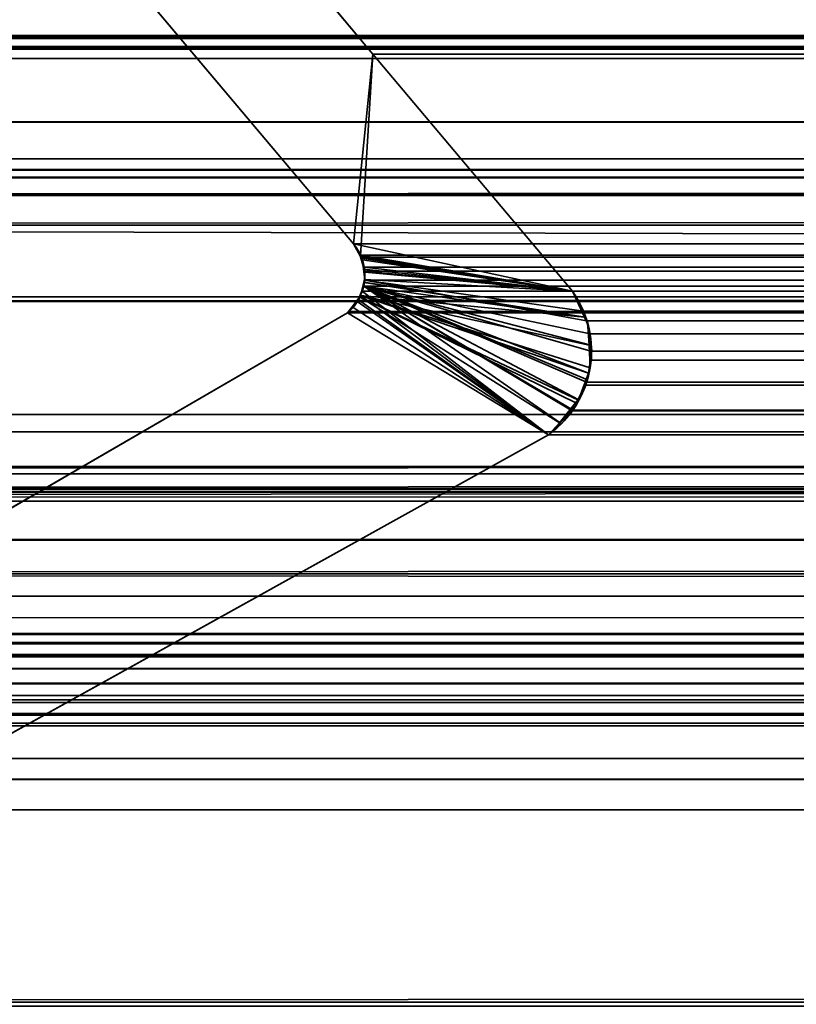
# Model space of a CAD drawing. Header units: millimetres. Extents: x -603 to 3703, y -120 to 193.
# Tile 669 of 938: x 2500.49 to 2503.85, y -3.07 to 1.2. Entities that reach past the tile are written whole.
import ezdxf

# ---------------------------------------------------------------- set-up
doc = ezdxf.new("R2010")
doc.units = ezdxf.units.MM
doc.layers.add('151', color=7, linetype='Continuous', true_color=0xffffff)

# ---------------------------------------------------------------- blocks, each defined once
blk = doc.blocks.new('UG_SURFACE_003')
at = {"layer": '151', "color": 252, "linetype": 'Continuous', "lineweight": 35}
for points in [[(3702.5001, -35, 2213.0001), (3702.5001, 174.4, 2213.0001), (2297.4999, 174.4, 2213.0001), (2297.4999, -35, 2213.0001)], [(2447.5, -35, 2063), (2447.5, 174.4, 2063), (3552.5, 174.4, 2063), (3552.5, -35, 2063)]]:
    blk.add_3dface(points, dxfattribs=at)
blk = doc.blocks.new('UG_SURFACE_162')
at = {"layer": '151', "color": 43, "linetype": 'Continuous', "lineweight": 35}
for points in [[(2490.9999, -49, 2017), (3509.0001, -49, 2017), (3509.0001, 0, 2017), (2490.9999, 0, 2017)], [(2490.9999, 0, 2), (2530, 0, 951.5), (2556, 0, 948)], [(2556, 0, 948), (2582, 0, 951.5), (3509.0001, 0, 2), (2490.9999, 0, 2)], [(2490.9999, 0, 2), (2490.9999, 0, 2017), (2530, 0, 1186.5), (2530, 0, 951.5)], [(2490.9999, 0, 2017), (2556, 0, 1190.0001), (2530, 0, 1186.5)], [(2582, 0, 1186.5), (2556, 0, 1190.0001), (2490.9999, 0, 2017), (3509.0001, 0, 2017)], [(2490.9999, 0, 2), (3509.0001, 0, 2), (3509.0001, -2), (2490.9999, -2)], [(2490.9999, -47), (2490.9999, -2), (3509.0001, -2), (3509.0001, -47)]]:
    blk.add_3dface(points, dxfattribs=at)
blk = doc.blocks.new('UG_SURFACE_166')
at = {"layer": '151', "color": 252, "linetype": 'Continuous', "lineweight": 35}
for points in [[(2486.0001, -46.92, 2022.5), (3513.9999, -46.92, 2022.5), (3513.9999, 14.42, 2022.5), (2486.0001, 14.42, 2022.5)], [(2487.5, -46.92, 2020.9999), (2487.5, 14.42, 2020.9999), (3512.5, 14.42, 2020.9999), (3512.5, -46.92, 2020.9999)]]:
    blk.add_3dface(points, dxfattribs=at)
blk = doc.blocks.new('UG_SURFACE_220')
at = {"layer": '151', "color": 7, "linetype": 'Continuous', "lineweight": 35}
for points in [[(2501.4627, 1.7131, -7), (2502.0151, 1.0529, -7), (2501.9312, 0.2303, -7), (2500.9928, 1.345, -7)], [(2502.0151, 1.0529, 2006.485), (2501.4627, 1.7131, 2007.0372), (2500.9928, 1.345, 2007.5073), (2501.9312, 0.2303, 2006.5689)], [(2501.4627, 1.7131, 2007.0372), (2502.0151, 1.0529, 2006.485), (2502.0151, 1.0529, -7), (2501.4627, 1.7131, -7)], [(2500.9928, 1.345, -7), (2501.9312, 0.2303, -7), (2501.9312, 0.2303, 2006.5689), (2500.9928, 1.345, 2007.5073)], [(2502.0151, 1.0529, -7), (2502.8808, 0.025, -7), (2501.9312, 0.2303, -7)], [(2502.0151, 1.0529, 2006.485), (2501.9312, 0.2303, 2006.5689), (2501.9615, 0.1785, 2006.5384)], [(2501.9615, 0.1785, 2006.5384), (2501.9677, 0.1679, 2006.5322), (2502.8808, 0.025, 2005.6193), (2502.0151, 1.0529, 2006.485)], [(2502.0151, 1.0529, 2006.485), (2502.8808, 0.025, 2005.6193), (2502.8808, 0.025, -7), (2502.0151, 1.0529, -7)], [(2501.9603, 0.1786, -7), (2501.9312, 0.2303, -7), (2502.8808, 0.025, -7)], [(2501.9312, 0.2303, -7), (2501.9603, 0.1786, -7), (2501.9615, 0.1785, 2006.5384)], [(2501.9615, 0.1785, 2006.5384), (2501.9312, 0.2303, 2006.5689), (2501.9312, 0.2303, -7)], [(2502.8808, 0.025, -7), (2501.9701, 0.1617, -7), (2501.9603, 0.1786, -7)], [(2501.9603, 0.1786, -7), (2501.9701, 0.1617, -7), (2501.9779, 0.1211, 2006.5222)], [(2501.9779, 0.1211, 2006.5222), (2501.9677, 0.1679, 2006.5322), (2501.9603, 0.1786, -7)], [(2501.9677, 0.1679, 2006.5322), (2501.9615, 0.1785, 2006.5384), (2501.9603, 0.1786, -7)], [(2501.9677, 0.1679, 2006.5322), (2501.9779, 0.1211, 2006.5222), (2501.9805, 0.1078, 2006.5193), (2502.8808, 0.025, 2005.6193)], [(2501.9748, 0.1212, -7), (2501.9701, 0.1617, -7), (2502.8808, 0.025, -7)], [(2501.9701, 0.1617, -7), (2501.9748, 0.1212, -7), (2501.9779, 0.1211, 2006.5222)], [(2502.8808, 0.025, -7), (2501.9803, 0.0754, -7), (2501.9748, 0.1212, -7)], [(2501.9805, 0.1078, 2006.5193), (2501.9748, 0.1212, -7), (2501.9803, 0.0754, -7)], [(2501.9805, 0.1078, 2006.5193), (2501.9779, 0.1211, 2006.5222), (2501.9748, 0.1212, -7)], [(2502.9356, -0.087, 2005.5645), (2502.8808, 0.025, 2005.6193), (2501.9805, 0.1078, 2006.5193), (2501.9772, 0.0633, 2006.5227)], [(2501.9803, 0.0754, -7), (2501.9772, 0.0633, 2006.5227), (2501.9805, 0.1078, 2006.5193)], [(2502.7764, -0.597, 2005.7235), (2502.8267, -0.545, 2005.6732), (2501.976, 0.0471, 2006.5241), (2501.9608, 0.0075, 2006.5393)], [(2501.9612, 0.0065, -7), (2501.9608, 0.0075, 2006.5393), (2501.976, 0.0471, 2006.5241)], [(2502.9325, -0.0872, -7), (2501.9612, 0.0065, -7), (2501.977, 0.0636, -7)], [(2501.976, 0.0471, 2006.5241), (2501.977, 0.0636, -7), (2501.9612, 0.0065, -7)], [(2501.976, 0.0471, 2006.5241), (2501.9772, 0.0633, 2006.5227), (2501.977, 0.0636, -7)], [(2501.9772, 0.0633, 2006.5227), (2501.976, 0.0471, 2006.5241), (2502.9356, -0.087, 2005.5645)], [(2501.976, 0.0471, 2006.5241), (2502.8267, -0.545, 2005.6732), (2502.8892, -0.4805, 2005.6109), (2502.9056, -0.445, 2005.5945)], [(2501.976, 0.0471, 2006.5241), (2502.9602, -0.2088, 2005.5399), (2502.9449, -0.106, 2005.5552), (2502.9356, -0.087, 2005.5645)], [(2501.976, 0.0471, 2006.5241), (2502.9457, -0.3584, 2005.5544), (2502.9495, -0.3303, 2005.5504)], [(2502.9056, -0.445, 2005.5945), (2502.9457, -0.3584, 2005.5544), (2501.976, 0.0471, 2006.5241)], [(2502.9495, -0.3303, 2005.5504), (2502.9635, -0.2303, 2005.5366), (2502.9602, -0.2088, 2005.5399), (2501.976, 0.0471, 2006.5241)], [(2501.977, 0.0636, -7), (2501.9803, 0.0754, -7), (2502.8808, 0.025, -7), (2502.9325, -0.0872, -7)], [(2501.9803, 0.0754, -7), (2501.977, 0.0636, -7), (2501.9772, 0.0633, 2006.5227)], [(2502.8236, -0.5457, -7), (2502.7764, -0.597, -7), (2501.9259, -0.0428, -7), (2501.9596, 0.0001, -7)], [(2501.9596, 0.0001, -7), (2501.9259, -0.0428, -7), (2501.9276, -0.0425, 2006.5725)], [(2501.9596, 0.0001, -7), (2501.9276, -0.0425, 2006.5725), (2501.9531, -0.012, 2006.547)], [(2501.9608, 0.0075, 2006.5393), (2501.9531, -0.012, 2006.547), (2502.7764, -0.597, 2005.7235)], [(2501.9531, -0.012, 2006.547), (2501.9608, 0.0075, 2006.5393), (2501.9612, 0.0065, -7)], [(2501.9531, -0.012, 2006.547), (2501.9612, 0.0065, -7), (2501.9596, 0.0001, -7)], [(2501.9596, 0.0001, -7), (2501.9612, 0.0065, -7), (2502.9492, -0.3298, -7), (2502.9063, -0.4471, -7)], [(2501.9596, 0.0001, -7), (2502.9013, -0.4612, -7), (2502.8236, -0.5457, -7)], [(2502.9063, -0.4471, -7), (2502.9013, -0.4612, -7), (2501.9596, 0.0001, -7)], [(2501.9612, 0.0065, -7), (2502.9325, -0.0872, -7), (2502.9502, -0.1253, -7), (2502.9533, -0.2084, -7)], [(2501.9612, 0.0065, -7), (2502.9573, -0.3076, -7), (2502.9492, -0.3298, -7)], [(2502.9533, -0.2084, -7), (2502.9573, -0.3076, -7), (2501.9612, 0.0065, -7)], [(2502.8808, 0.025, -7), (2502.8808, 0.025, 2005.6193), (2502.9356, -0.087, 2005.5645)], [(2502.9356, -0.087, 2005.5645), (2502.9325, -0.0872, -7), (2502.8808, 0.025, -7)], [(2502.7764, -0.597, 2005.7235), (2501.9531, -0.012, 2006.547), (2501.9276, -0.0425, 2006.5725), (2501.9057, -0.0688, 2006.5944)], [(2501.9057, -0.0688, -7), (2501.9057, -0.0688, 2006.5944), (2501.9276, -0.0425, 2006.5725)], [(2501.9276, -0.0425, 2006.5725), (2501.9259, -0.0428, -7), (2501.9057, -0.0688, -7)], [(2502.7764, -0.597, -7), (2495.3995, -4.6975, -7), (2499.7902, -1.2961, -7), (2501.9057, -0.0688, -7)], [(2501.9057, -0.0688, 2006.5944), (2499.7902, -1.2961, 2008.7097), (2495.3995, -4.6975, 2013.1006), (2502.7764, -0.597, 2005.7235)], [(2501.9057, -0.0688, -7), (2499.7902, -1.2961, -7), (2499.7902, -1.2961, 2008.7097), (2501.9057, -0.0688, 2006.5944)], [(2502.7764, -0.597, -7), (2501.9057, -0.0688, -7), (2501.9259, -0.0428, -7)], [(2502.9325, -0.0872, -7), (2502.9356, -0.087, 2005.5645), (2502.9449, -0.106, 2005.5552)], [(2502.9449, -0.106, 2005.5552), (2502.9502, -0.1253, -7), (2502.9325, -0.0872, -7)], [(2502.9449, -0.106, 2005.5552), (2502.9533, -0.2084, -7), (2502.9502, -0.1253, -7)], [(2502.9449, -0.106, 2005.5552), (2502.9602, -0.2088, 2005.5399), (2502.9533, -0.2084, -7)], [(2502.9573, -0.3076, -7), (2502.9533, -0.2084, -7), (2502.9602, -0.2088, 2005.5399)], [(2502.9573, -0.3076, -7), (2502.9602, -0.2088, 2005.5399), (2502.9635, -0.2303, 2005.5366)], [(2502.9635, -0.2303, 2005.5366), (2502.9492, -0.3298, -7), (2502.9573, -0.3076, -7)], [(2502.9635, -0.2303, 2005.5366), (2502.9495, -0.3303, 2005.5504), (2502.9492, -0.3298, -7)], [(2502.9063, -0.4471, -7), (2502.9492, -0.3298, -7), (2502.9495, -0.3303, 2005.5504)], [(2502.9495, -0.3303, 2005.5504), (2502.9457, -0.3584, 2005.5544), (2502.9063, -0.4471, -7)], [(2502.9457, -0.3584, 2005.5544), (2502.9056, -0.445, 2005.5945), (2502.9063, -0.4471, -7)], [(2502.8236, -0.5457, -7), (2502.9013, -0.4612, -7), (2502.9056, -0.445, 2005.5945)], [(2502.9056, -0.445, 2005.5945), (2502.8892, -0.4805, 2005.6109), (2502.8236, -0.5457, -7)], [(2502.9013, -0.4612, -7), (2502.9063, -0.4471, -7), (2502.9056, -0.445, 2005.5945)], [(2502.8892, -0.4805, 2005.6109), (2502.8267, -0.545, 2005.6732), (2502.8236, -0.5457, -7)], [(2502.7764, -0.597, -7), (2502.8236, -0.5457, -7), (2502.8267, -0.545, 2005.6732)], [(2502.8267, -0.545, 2005.6732), (2502.7764, -0.597, 2005.7235), (2502.7764, -0.597, -7)], [(2502.7764, -0.597, 2005.7235), (2495.3995, -4.6975, 2013.1006), (2495.3995, -4.6975, -7), (2502.7764, -0.597, -7)]]:
    blk.add_3dface(points, dxfattribs=at)
blk = doc.blocks.new('UG_SURFACE_221')
at = {"layer": '151', "color": 7, "linetype": 'Continuous', "lineweight": 35}
for points in [[(3511.6694, 1.0733, 2020.1695), (2488.3251, 2.6459, 2020.175), (2488.239, 0.3112, 2020.261)], [(3511.6694, 1.0733, 2020.1695), (3511.6749, 2.6459, 2020.175), (2488.3251, 2.6459, 2020.175)], [(2492.5785, 1.7573, 2015.9214), (3507.4215, 1.7573, 2015.9214), (3506.7754, 1.0746, 2015.2755), (2493.2246, 1.0746, 2015.2755)], [(2501.9312, 0.2303, 2006.5689), (2500.9928, 1.345, 2007.5073), (2501.4627, 1.7131, 2007.0372), (2502.0151, 1.0529, 2006.485)], [(3498.5373, 1.7131, 2007.0372), (3497.9849, 1.0529, 2006.485), (2502.0151, 1.0529, 2006.485), (2501.4627, 1.7131, 2007.0372)], [(2500.9928, 1.345, 2007.5073), (2501.9312, 0.2303, 2006.5689), (3498.0688, 0.2303, 2006.5689), (3499.0072, 1.345, 2007.5073)], [(3508.0514, 1.1329, 2016.5515), (3509.5084, 0.5991, 2018.0085), (2490.4916, 0.5991, 2018.0085), (2491.9486, 1.1329, 2016.5515)], [(3508.0514, 1.1329, 2016.5515), (2491.9486, 1.1329, 2016.5515), (2491.9968, 1.1297, 2016.5033)], [(3508.0011, 1.1363, 2016.5012), (2491.9968, 1.1297, 2016.5033), (2492.0607, 1.1255, 2016.4394)], [(3508.0011, 1.1363, 2016.5012), (3508.003, 1.1361, 2016.5031), (2491.9968, 1.1297, 2016.5033)], [(2491.9968, 1.1297, 2016.5033), (3508.003, 1.1361, 2016.5031), (3508.0514, 1.1329, 2016.5515)], [(2492.0607, 1.1255, 2016.4394), (3507.9315, 1.1144, 2016.4313), (3508.0011, 1.1363, 2016.5012)], [(2492.0607, 1.1255, 2016.4394), (2492.0692, 1.1208, 2016.4309), (3507.9315, 1.1144, 2016.4313)], [(3507.8826, 1.0991, 2016.3825), (2492.0692, 1.1208, 2016.4309), (2492.1334, 1.0854, 2016.3665)], [(3507.8826, 1.0991, 2016.3825), (3507.9315, 1.1144, 2016.4313), (2492.0692, 1.1208, 2016.4309)], [(2488.239, 0.3112, 2020.261), (3511.7145, 0.3101, 2020.2143), (3511.6694, 1.0733, 2020.1695)], [(2492.1334, 1.0854, 2016.3665), (3507.8673, 1.0844, 2016.3674), (3507.8826, 1.0991, 2016.3825)], [(3507.8673, 1.0844, 2016.3674), (2492.1334, 1.0854, 2016.3665), (2492.1434, 1.08, 2016.3567)], [(2492.1434, 1.08, 2016.3567), (3507.8144, 1.0331, 2016.3143), (3507.8673, 1.0844, 2016.3674)], [(2492.1434, 1.08, 2016.3567), (2492.1856, 1.0331, 2016.3143), (3507.8144, 1.0331, 2016.3143)], [(2493.5248, 0.7572, 2014.9751), (2493.2246, 1.0746, 2015.2755), (3506.7754, 1.0746, 2015.2755)], [(2493.5248, 0.7572, 2014.9751), (3506.7754, 1.0746, 2015.2755), (3506.4752, 0.7572, 2014.9751)], [(3507.8144, 1.0331, 2016.3143), (2492.1856, 1.0331, 2016.3143), (2492.8894, 0.4432, 2015.6107)], [(2492.8894, 0.4432, 2015.6107), (3507.1428, 0.3426, 2015.6429), (3507.8144, 1.0331, 2016.3143)], [(2502.0151, 1.0529, 2006.485), (2502.8808, 0.025, 2005.6193), (2501.9624, 0.1807, 2006.5374), (2501.9312, 0.2303, 2006.5689)], [(3497.9849, 1.0529, 2006.485), (3497.1192, 0.025, 2005.6193), (2502.8808, 0.025, 2005.6193), (2502.0151, 1.0529, 2006.485)], [(3506.4752, 0.7572, 2014.9751), (3505.0907, -0.0163, 2013.5906), (2494.9093, -0.0163, 2013.5906), (2493.5248, 0.7572, 2014.9751)], [(2490.077, 0.516, 2018.4231), (3509.5084, 0.5991, 2018.0085), (3509.8991, 0.5179, 2018.3992)], [(2490.077, 0.516, 2018.4231), (2490.4916, 0.5991, 2018.0085), (3509.5084, 0.5991, 2018.0085)], [(2489.2697, -0.872, 2019.2304), (3510.6926, 0.5499, 2019.1925), (3510.6869, -0.4242, 2019.187)], [(2489.2697, -0.872, 2019.2304), (2489.3074, 0.5499, 2019.1925), (3510.6926, 0.5499, 2019.1925)], [(2489.3124, 0.5521, 2019.1877), (3510.6876, 0.5521, 2019.1877), (3510.6926, 0.5499, 2019.1925), (2489.3074, 0.5499, 2019.1925)], [(3510.6852, 0.5531, 2019.1853), (2489.3124, 0.5521, 2019.1877), (2489.3148, 0.5531, 2019.1853)], [(3510.6852, 0.5531, 2019.1853), (3510.6876, 0.5521, 2019.1877), (2489.3124, 0.5521, 2019.1877)], [(2489.3148, 0.5531, 2019.1853), (2489.3208, 0.5528, 2019.1793), (3510.6792, 0.5528, 2019.1793)], [(3510.6792, 0.5528, 2019.1793), (3510.6852, 0.5531, 2019.1853), (2489.3148, 0.5531, 2019.1853)], [(2489.3208, 0.5528, 2019.1793), (2489.3408, 0.5518, 2019.1593), (3510.6595, 0.5519, 2019.1593)], [(3510.6595, 0.5519, 2019.1593), (3510.6792, 0.5528, 2019.1793), (2489.3208, 0.5528, 2019.1793)], [(3510.607, 0.5496, 2019.1071), (3510.6595, 0.5519, 2019.1593), (2489.3408, 0.5518, 2019.1593)], [(2489.3408, 0.5518, 2019.1593), (2489.3932, 0.5493, 2019.1069), (3510.607, 0.5496, 2019.1071)], [(3509.9823, 0.5216, 2018.4824), (3510.607, 0.5496, 2019.1071), (2489.3932, 0.5493, 2019.1069)], [(2489.3932, 0.5493, 2019.1069), (2490.0184, 0.5189, 2018.4815), (3509.9823, 0.5216, 2018.4824)], [(3509.8991, 0.5179, 2018.3992), (3509.9823, 0.5216, 2018.4824), (2490.0184, 0.5189, 2018.4815)], [(3509.8991, 0.5179, 2018.3992), (2490.0184, 0.5189, 2018.4815), (2490.077, 0.516, 2018.4231)], [(3506.8426, 0.0339, 2015.3425), (2492.8894, 0.4432, 2015.6107), (2494.3078, -0.7461, 2014.1921)], [(3506.8426, 0.0339, 2015.3425), (3507.1428, 0.3426, 2015.6429), (2492.8894, 0.4432, 2015.6107)], [(3511.8573, -2.122, 2020.3571), (2488.239, 0.3112, 2020.261), (2488.1506, -2.0889, 2020.3493)], [(3511.8573, -2.122, 2020.3571), (3511.7145, 0.3101, 2020.2143), (2488.239, 0.3112, 2020.261)], [(3498.0376, 0.1807, 2006.5374), (2501.9312, 0.2303, 2006.5689), (2501.9624, 0.1807, 2006.5374)], [(3498.0376, 0.1807, 2006.5374), (3498.0688, 0.2303, 2006.5689), (2501.9312, 0.2303, 2006.5689)], [(2501.965, 0.1723, 2006.5351), (2501.9624, 0.1807, 2006.5374), (2502.8808, 0.025, 2005.6193)], [(2501.9624, 0.1807, 2006.5374), (3498.035, 0.1723, 2006.5351), (3498.0376, 0.1807, 2006.5374)], [(2501.9624, 0.1807, 2006.5374), (2501.965, 0.1723, 2006.5351), (3498.035, 0.1723, 2006.5351)], [(2502.8808, 0.025, 2005.6193), (2501.9782, 0.1294, 2006.5219), (2501.965, 0.1723, 2006.5351)], [(3498.0218, 0.1294, 2006.5219), (2501.965, 0.1723, 2006.5351), (2501.9782, 0.1294, 2006.5219)], [(3498.0218, 0.1294, 2006.5219), (3498.035, 0.1723, 2006.5351), (2501.965, 0.1723, 2006.5351)], [(2501.9789, 0.1112, 2006.5212), (2501.9782, 0.1294, 2006.5219), (2502.8808, 0.025, 2005.6193)], [(2501.9782, 0.1294, 2006.5219), (3498.0211, 0.1112, 2006.5212), (3498.0218, 0.1294, 2006.5219)], [(2501.9782, 0.1294, 2006.5219), (2501.9789, 0.1112, 2006.5212), (3498.0211, 0.1112, 2006.5212)], [(2501.9801, 0.0733, 2006.5198), (2501.9789, 0.1112, 2006.5212), (2502.8808, 0.025, 2005.6193), (2502.9287, -0.0611, 2005.5711)], [(3498.0199, 0.0733, 2006.5198), (2501.9789, 0.1112, 2006.5212), (2501.9801, 0.0733, 2006.5198)], [(3498.0199, 0.0733, 2006.5198), (3498.0211, 0.1112, 2006.5212), (2501.9789, 0.1112, 2006.5212)], [(2502.8791, -0.4936, 2005.621), (2502.7764, -0.597, 2005.7235), (2501.9696, 0.0245, 2006.5303), (2501.9746, 0.047, 2006.5255)], [(3498.0304, 0.0245, 2006.5303), (2501.9746, 0.047, 2006.5255), (2501.9696, 0.0245, 2006.5303)], [(2501.9746, 0.047, 2006.5255), (2501.9801, 0.0733, 2006.5198), (2502.9411, -0.1038, 2005.559), (2502.9573, -0.1601, 2005.5425)], [(2501.9801, 0.0733, 2006.5198), (2501.9746, 0.047, 2006.5255), (3498.0254, 0.047, 2006.5255)], [(2501.9746, 0.047, 2006.5255), (2502.9409, -0.3689, 2005.559), (2502.9383, -0.3818, 2005.5618), (2502.8827, -0.4899, 2005.6174)], [(2502.9573, -0.1601, 2005.5425), (2502.9602, -0.2344, 2005.5399), (2501.9746, 0.047, 2006.5255)], [(2502.8827, -0.4899, 2005.6174), (2502.8791, -0.4936, 2005.621), (2501.9746, 0.047, 2006.5255)], [(2502.9602, -0.2344, 2005.5399), (2502.9616, -0.2735, 2005.5385), (2502.9409, -0.3689, 2005.559), (2501.9746, 0.047, 2006.5255)], [(3498.0304, 0.0245, 2006.5303), (3498.0254, 0.047, 2006.5255), (2501.9746, 0.047, 2006.5255)], [(2502.9287, -0.0611, 2005.5711), (2502.9411, -0.1038, 2005.559), (2501.9801, 0.0733, 2006.5198)], [(2501.9801, 0.0733, 2006.5198), (3498.0254, 0.047, 2006.5255), (3498.0199, 0.0733, 2006.5198)], [(3506.8426, 0.0339, 2015.3425), (2494.3078, -0.7461, 2014.1921), (2494.6098, -0.8298, 2013.8903)], [(2494.6098, -0.8298, 2013.8903), (3505.3685, -0.7656, 2013.8683), (3506.8426, 0.0339, 2015.3425)], [(2501.9481, -0.0203, 2006.552), (2501.9507, -0.0149, 2006.5494), (2501.9696, 0.0245, 2006.5303), (2502.7764, -0.597, 2005.7235)], [(2501.9696, 0.0245, 2006.5303), (2501.9507, -0.0149, 2006.5494), (3498.0493, -0.0149, 2006.5494)], [(2501.9696, 0.0245, 2006.5303), (3498.0493, -0.0149, 2006.5494), (3498.0304, 0.0245, 2006.5303)], [(2502.9287, -0.0611, 2005.5711), (2502.8808, 0.025, 2005.6193), (3497.1192, 0.025, 2005.6193)], [(2502.9287, -0.0611, 2005.5711), (3497.1192, 0.025, 2005.6193), (3497.0644, -0.0787, 2005.5642)], [(2494.9093, -0.0163, 2013.5906), (3505.0907, -0.0163, 2013.5906), (3504.2081, -0.5094, 2012.7079)], [(2495.7919, -0.5094, 2012.7079), (2494.9093, -0.0163, 2013.5906), (3504.2081, -0.5094, 2012.7079)], [(2501.9057, -0.0688, 2006.5944), (2501.9114, -0.0623, 2006.5887), (2501.9481, -0.0203, 2006.552), (2502.7764, -0.597, 2005.7235)], [(2501.9481, -0.0203, 2006.552), (2501.9114, -0.0623, 2006.5887), (3498.0886, -0.0623, 2006.5887)], [(3498.0519, -0.0203, 2006.552), (2501.9507, -0.0149, 2006.5494), (2501.9481, -0.0203, 2006.552)], [(2501.9481, -0.0203, 2006.552), (3498.0886, -0.0623, 2006.5887), (3498.0519, -0.0203, 2006.552)], [(3498.0519, -0.0203, 2006.552), (3498.0493, -0.0149, 2006.5494), (2501.9507, -0.0149, 2006.5494)], [(2502.7764, -0.597, 2005.7235), (2495.3995, -4.6975, 2013.1006), (2499.7902, -1.2961, 2008.7097), (2501.9057, -0.0688, 2006.5944)], [(2501.9057, -0.0688, 2006.5944), (2499.7902, -1.2961, 2008.7097), (3500.2098, -1.2961, 2008.7097), (3498.0943, -0.0688, 2006.5944)], [(2501.9057, -0.0688, 2006.5944), (3498.0943, -0.0688, 2006.5944), (3498.0886, -0.0623, 2006.5887), (2501.9114, -0.0623, 2006.5887)], [(3497.0644, -0.0787, 2005.5642), (2502.9411, -0.1038, 2005.559), (2502.9287, -0.0611, 2005.5711)], [(3497.0644, -0.0787, 2005.5642), (3497.0589, -0.1034, 2005.559), (2502.9411, -0.1038, 2005.559)], [(2502.9573, -0.1601, 2005.5425), (2502.9411, -0.1038, 2005.559), (3497.0589, -0.1034, 2005.559)], [(2502.9573, -0.1601, 2005.5425), (3497.0589, -0.1034, 2005.559), (3497.0376, -0.2035, 2005.5375)], [(3497.0376, -0.2035, 2005.5375), (2502.9602, -0.2344, 2005.5399), (2502.9573, -0.1601, 2005.5425)], [(3497.0376, -0.2035, 2005.5375), (3497.0393, -0.2337, 2005.5394), (2502.9602, -0.2344, 2005.5399)], [(2502.9616, -0.2735, 2005.5385), (2502.9602, -0.2344, 2005.5399), (3497.0393, -0.2337, 2005.5394)], [(2502.9616, -0.2735, 2005.5385), (3497.0393, -0.2337, 2005.5394), (3497.0443, -0.3168, 2005.5444)], [(3497.0443, -0.3168, 2005.5444), (2502.9409, -0.3689, 2005.559), (2502.9616, -0.2735, 2005.5385)], [(3497.0443, -0.3168, 2005.5444), (3497.0603, -0.3677, 2005.5602), (2502.9409, -0.3689, 2005.559)], [(2502.8827, -0.4899, 2005.6174), (3497.0603, -0.3677, 2005.5602), (3497.0751, -0.4152, 2005.5752)], [(2502.8827, -0.4899, 2005.6174), (2502.9383, -0.3818, 2005.5618), (3497.0603, -0.3677, 2005.5602)], [(2502.9383, -0.3818, 2005.5618), (2502.9409, -0.3689, 2005.559), (3497.0603, -0.3677, 2005.5602)], [(3510.6869, -0.4242, 2019.187), (2489.1946, -1.1994, 2019.3052), (2489.2697, -0.872, 2019.2304)], [(3510.6869, -0.4242, 2019.187), (3510.7999, -1.207, 2019.2997), (2489.1946, -1.1994, 2019.3052)], [(3497.0751, -0.4152, 2005.5752), (2502.8791, -0.4936, 2005.621), (2502.8827, -0.4899, 2005.6174)], [(3497.0751, -0.4152, 2005.5752), (3497.123, -0.4907, 2005.6231), (2502.8791, -0.4936, 2005.621)], [(3504.2081, -0.5094, 2012.7079), (3503.191, -0.5838, 2011.6911), (2496.809, -0.5838, 2011.6911), (2495.7919, -0.5094, 2012.7079)], [(3497.1459, -0.5265, 2005.646), (2502.7764, -0.597, 2005.7235), (2502.8791, -0.4936, 2005.621)], [(2502.8791, -0.4936, 2005.621), (3497.123, -0.4907, 2005.6231), (3497.1459, -0.5265, 2005.646)], [(3497.1459, -0.5265, 2005.646), (3497.2236, -0.597, 2005.7235), (2502.7764, -0.597, 2005.7235)], [(3497.2236, -0.597, 2005.7235), (3504.6005, -4.6975, 2013.1006), (2495.3995, -4.6975, 2013.1006), (2502.7764, -0.597, 2005.7235)], [(2496.809, -0.5838, 2011.6911), (3503.191, -0.5838, 2011.6911), (3501.1125, -0.7357, 2009.6123), (2498.8875, -0.7357, 2009.6123)], [(3504.4417, -1.2682, 2012.9418), (3505.3685, -0.7656, 2013.8683), (2494.6098, -0.8298, 2013.8903)], [(2499.0184, -0.7343, 2009.4814), (2498.8875, -0.7357, 2009.6123), (3501.1125, -0.7357, 2009.6123)], [(2499.0184, -0.7343, 2009.4814), (3501.1125, -0.7357, 2009.6123), (3500.8707, -0.7732, 2009.3706)], [(3500.8707, -0.7732, 2009.3706), (2499.1286, -0.7667, 2009.3715), (2499.0184, -0.7343, 2009.4814)], [(2499.1286, -0.7667, 2009.3715), (3500.8707, -0.7732, 2009.3706), (3500.6986, -0.7998, 2009.1984)], [(3500.6986, -0.7998, 2009.1984), (2499.3875, -0.8429, 2009.1124), (2499.1286, -0.7667, 2009.3715)], [(3500.6986, -0.7998, 2009.1984), (3500.6156, -0.854, 2009.1157), (2499.3875, -0.8429, 2009.1124)], [(2494.6098, -0.8298, 2013.8903), (2496.6304, -1.3901, 2011.8697), (3503.3801, -1.3307, 2011.8802)], [(3503.3801, -1.3307, 2011.8802), (3504.4417, -1.2682, 2012.9418), (2494.6098, -0.8298, 2013.8903)], [(2499.3958, -0.8454, 2009.104), (2499.3875, -0.8429, 2009.1124), (3500.6156, -0.854, 2009.1157)], [(2499.3958, -0.8454, 2009.104), (3500.6156, -0.854, 2009.1157), (3500.5579, -0.8918, 2009.058)], [(3500.5579, -0.8918, 2009.058), (2499.4433, -0.8845, 2009.0568), (2499.3958, -0.8454, 2009.104)], [(2499.645, -1.0515, 2008.8551), (2499.4433, -0.8845, 2009.0568), (3500.5579, -0.8918, 2009.058)], [(2499.645, -1.0515, 2008.8551), (3500.5579, -0.8918, 2009.058), (3500.4189, -0.9829, 2008.919)], [(3500.4189, -0.9829, 2008.919), (2499.6467, -1.0545, 2008.8532), (2499.645, -1.0515, 2008.8551)], [(3500.4189, -0.9829, 2008.919), (3500.3579, -1.0631, 2008.858), (2499.6467, -1.0545, 2008.8532)], [(2499.6467, -1.0545, 2008.8532), (3500.3579, -1.0631, 2008.858), (3500.2553, -1.1981, 2008.7554)], [(3500.2553, -1.1981, 2008.7554), (2499.7902, -1.2961, 2008.7097), (2499.6467, -1.0545, 2008.8532)], [(3510.9131, -1.9929, 2019.413), (2488.6754, -3.4655, 2019.8245), (2489.1946, -1.1994, 2019.3052)], [(2489.1946, -1.1994, 2019.3052), (3510.7999, -1.207, 2019.2997), (3510.9131, -1.9929, 2019.413)], [(3500.2553, -1.1981, 2008.7554), (3500.2098, -1.2961, 2008.7097), (2499.7902, -1.2961, 2008.7097)], [(3503.3801, -1.3307, 2011.8802), (2496.6304, -1.3901, 2011.8697), (2497.2458, -1.5607, 2011.2543)], [(3503.3801, -1.3307, 2011.8802), (2497.2458, -1.5607, 2011.2543), (2498.7857, -1.4582, 2009.7144)], [(2498.7857, -1.4582, 2009.7144), (3501.2143, -1.4582, 2009.7144), (3503.3801, -1.3307, 2011.8802)], [(2498.7857, -1.4582, 2009.7144), (2498.7929, -1.4627, 2009.7072), (3501.2069, -1.462, 2009.707)], [(3501.2069, -1.462, 2009.707), (3501.2143, -1.4582, 2009.7144), (2498.7857, -1.4582, 2009.7144)], [(3501.1725, -1.4795, 2009.6724), (3501.2069, -1.462, 2009.707), (2498.7929, -1.4627, 2009.7072)], [(3501.1725, -1.4795, 2009.6724), (2498.7929, -1.4627, 2009.7072), (2498.8482, -1.4972, 2009.6517)], [(2498.8482, -1.4972, 2009.6517), (3501.1523, -1.4983, 2009.6524), (3501.1725, -1.4795, 2009.6724)], [(3501.116, -1.5323, 2009.6159), (2498.8482, -1.4972, 2009.6517), (2498.8577, -1.5032, 2009.6421)], [(3501.116, -1.5323, 2009.6159), (3501.1523, -1.4983, 2009.6524), (2498.8482, -1.4972, 2009.6517)], [(2498.8577, -1.5032, 2009.6421), (3501.1065, -1.5495, 2009.6066), (3501.116, -1.5323, 2009.6159)], [(2498.8577, -1.5032, 2009.6421), (2498.894, -1.549, 2009.6059), (3501.1065, -1.5495, 2009.6066)], [(3501.0853, -1.5884, 2009.5854), (2498.894, -1.549, 2009.6059), (2498.8995, -1.5558, 2009.6006)], [(3501.0853, -1.5884, 2009.5854), (3501.1065, -1.5495, 2009.6066), (2498.894, -1.549, 2009.6059)], [(2498.8995, -1.5558, 2009.6006), (3501.0796, -1.6115, 2009.5797), (3501.0853, -1.5884, 2009.5854)], [(2498.8995, -1.5558, 2009.6006), (2498.9216, -1.6106, 2009.5782), (3501.0796, -1.6115, 2009.5797)], [(2498.9216, -1.6106, 2009.5782), (2498.9216, -1.6108, 2009.5782), (3501.0796, -1.6115, 2009.5797)], [(3501.0729, -1.6382, 2009.573), (2498.9216, -1.6108, 2009.5782), (2498.9288, -1.6734, 2009.5713)], [(3501.0729, -1.6382, 2009.573), (3501.0796, -1.6115, 2009.5797), (2498.9216, -1.6108, 2009.5782)], [(2498.9288, -1.6734, 2009.5713), (3501.0729, -1.6768, 2009.573), (3501.0729, -1.6382, 2009.573)], [(3501.0729, -1.6936, 2009.5727), (2498.9283, -1.6767, 2009.5718), (2498.9204, -1.7264, 2009.5794)], [(2498.9204, -1.7264, 2009.5794), (3501.0858, -1.7456, 2009.5859), (3501.0729, -1.6936, 2009.5727)], [(2498.9288, -1.6734, 2009.5713), (2498.9283, -1.6767, 2009.5718), (3501.0729, -1.6768, 2009.573)], [(3501.0729, -1.6936, 2009.5727), (3501.0729, -1.6768, 2009.573), (2498.9283, -1.6767, 2009.5718)], [(2498.9073, -1.7574, 2009.5925), (3501.0927, -1.7572, 2009.5928), (3501.0858, -1.7456, 2009.5859)], [(3501.0858, -1.7456, 2009.5859), (2498.9142, -1.7456, 2009.5859), (2498.9073, -1.7574, 2009.5925)], [(2498.9204, -1.7264, 2009.5794), (2498.9142, -1.7456, 2009.5859), (3501.0858, -1.7456, 2009.5859)], [(3501.123, -1.8086, 2009.6228), (2498.9073, -1.7574, 2009.5925), (2498.8804, -1.8045, 2009.6197)], [(3501.123, -1.8086, 2009.6228), (3501.0927, -1.7572, 2009.5928), (2498.9073, -1.7574, 2009.5925)], [(3501.1277, -1.8126, 2009.6276), (2498.8723, -1.8123, 2009.6278), (2498.8348, -1.8474, 2009.665)], [(2498.8348, -1.8474, 2009.665), (3501.1826, -1.8586, 2009.6824), (3501.1277, -1.8126, 2009.6276)], [(2498.8804, -1.8045, 2009.6197), (2498.8723, -1.8123, 2009.6278), (3501.1277, -1.8126, 2009.6276)], [(2498.8804, -1.8045, 2009.6197), (3501.1277, -1.8126, 2009.6276), (3501.123, -1.8086, 2009.6228)], [(3504.9684, -4.0486, 2013.4683), (3501.1826, -1.8586, 2009.6824), (2498.8174, -1.8586, 2009.6824), (2495.0316, -4.0486, 2013.4683)], [(2498.8348, -1.8474, 2009.665), (2498.8174, -1.8586, 2009.6824), (3501.1826, -1.8586, 2009.6824)], [(3510.9131, -1.9929, 2019.413), (3511.3215, -3.4665, 2019.8216), (2488.6754, -3.4655, 2019.8245)], [(2488.1506, -2.0889, 2020.3493), (2488.0996, -2.2228, 2020.4003), (3511.8971, -2.2253, 2020.3972)], [(2488.1506, -2.0889, 2020.3493), (3511.8971, -2.2253, 2020.3972), (3511.8573, -2.122, 2020.3571)], [(3511.8971, -2.2253, 2020.3972), (2488.0996, -2.2228, 2020.4003), (2487.7818, -3.0566, 2020.7183)], [(2487.7818, -3.0566, 2020.7183), (3512.2182, -3.0566, 2020.7183), (3511.8971, -2.2253, 2020.3972)], [(2487.7748, -3.0741, 2020.7253), (3512.2252, -3.0741, 2020.7253), (3512.2182, -3.0566, 2020.7183), (2487.7818, -3.0566, 2020.7183)]]:
    blk.add_3dface(points, dxfattribs=at)

msp = doc.modelspace()

# ---------------------------------------------------------------- linework, layer by layer
at = {"layer": '151', "color": 252, "linetype": 'Continuous', "lineweight": -3, "true_color": 0x939598}
for p, q in [((2501.4628, 1.7131, 2007.0372), (2502.015, 1.0529, 2006.485)), ((2501.4628, 1.7131, -7), (2502.015, 1.0529, -7)), ((2501.4628, 1.7131, 2007.0372), (2502.015, 1.0529, 2006.485)), ((2500.9927, 1.345, -7), (2501.9311, 0.2303, -7)), ((2501.9311, 0.2303, 2006.5689), (2500.9927, 1.345, 2007.5073)), ((2501.9311, 0.2303, 2006.5689), (2500.9927, 1.345, 2007.5073)), ((3508.0515, 1.1329, 2016.5515), (2491.9485, 1.1329, 2016.5515)), ((3507.8143, 1.0331, 2016.3143), (2492.1857, 1.0331, 2016.3143)), ((3497.985, 1.0529, 2006.485), (2502.015, 1.0529, 2006.485)), ((2502.015, 1.0529, 2006.485), (2502.8808, 0.025, 2005.6192)), ((2502.015, 1.0529, 2006.485), (2502.8808, 0.025, 2005.6192)), ((2502.015, 1.0529, 2006.485), (2502.015, 1.0529, -7)), ((2502.015, 1.0529, -7), (2502.8808, 0.025, -7)), ((3509.5084, 0.5991, 2018.0084), (2490.4916, 0.5991, 2018.0084)), ((3510.6926, 0.5499, 2019.1926), (2489.3074, 0.5499, 2019.1926)), ((2501.9311, 0.2303, 2006.5689), (3498.0689, 0.2303, 2006.5689)), ((2501.9311, 0.2303, -7), (2501.9311, 0.2303, 2006.5689)), ((2491, 0, 2017), (3509, 0, 2017)), ((3497.1192, 0.025, 2005.6192), (2502.8808, 0.025, 2005.6192)), ((2502.8808, 0.025, 2005.6192), (2502.8808, 0.025, -7)), ((2491, 0, 2), (3509, 0, 2)), ((2501.9056, -0.0688, -7), (2499.7902, -1.2961, -7)), ((2499.7902, -1.2961, 2008.7098), (2501.9056, -0.0688, 2006.5944)), ((2499.7902, -1.2961, 2008.7098), (2501.9056, -0.0688, 2006.5944)), ((2501.9056, -0.0688, 2006.5944), (3498.0944, -0.0688, 2006.5944)), ((2501.9056, -0.0688, -7), (2501.9056, -0.0688, 2006.5944)), ((2495.3995, -4.6975, 2013.1005), (2502.7764, -0.597, 2005.7236)), ((2502.7764, -0.597, -7), (2495.3995, -4.6975, -7)), ((2502.7764, -0.597, 2005.7236), (2495.3995, -4.6975, 2013.1005)), ((3497.2236, -0.597, 2005.7236), (2502.7764, -0.597, 2005.7236)), ((2502.7764, -0.597, 2005.7236), (2502.7764, -0.597, -7)), ((2498.8876, -0.7357, 2009.6124), (3501.1124, -0.7357, 2009.6124)), ((2499.7902, -1.2961, 2008.7098), (3500.2098, -1.2961, 2008.7098)), ((3501.2144, -1.4582, 2009.7144), (2498.7856, -1.4582, 2009.7144)), ((3501.0859, -1.7456, 2009.5859), (2498.9141, -1.7456, 2009.5859)), ((3501.1825, -1.8586, 2009.6825), (2498.8175, -1.8586, 2009.6825)), ((2491, -2), (3509, -2)), ((3512.2183, -3.0566, 2020.7183), (2487.7817, -3.0566, 2020.7183))]:
    msp.add_line(p, q, dxfattribs=at)
for points in [[(2501.9311, 0.2303, 2006.5689), (2502.0069, 0.1407, 2006.4931), (2501.9952, 0.0066, 2006.5048), (2501.9056, -0.0688, 2006.5944)], [(2501.9056, -0.0688, -7), (2501.9952, 0.0066, -7), (2502.0069, 0.1407, -7), (2501.9311, 0.2303, -7)], [(2502.8808, 0.025, 2005.6192), (2503.0235, -0.1757, 2005.4765), (2502.9768, -0.454, 2005.5232), (2502.7764, -0.597, 2005.7236)], [(2502.7764, -0.597, -7), (2502.9768, -0.454, -7), (2503.0235, -0.1757, -7), (2502.8808, 0.025, -7)]]:
    msp.add_open_spline(points, degree=3, dxfattribs=at)
for points, knots in [([(2501.9311, 0.2303, 2006.5689), (2501.9431, 0.2161, 2006.5569), (2501.954, 0.1994, 2006.546), (2501.9695, 0.165, 2006.5305), (2501.975, 0.1475, 2006.525), (2501.9812, 0.1112, 2006.5188), (2501.9819, 0.0918, 2006.5181), (2501.9785, 0.0564, 2006.5215), (2501.9749, 0.0398, 2006.5251), (2501.964, 0.0082, 2006.536), (2501.9566, -0.0069, 2006.5434), (2501.9359, -0.0395, 2006.5641), (2501.9213, -0.0557, 2006.5787), (2501.9056, -0.0688, 2006.5944)], [0, 0, 0, 0, 0.184362, 0.184362, 0.339247, 0.339247, 0.495166, 0.495166, 0.636385, 0.636385, 0.785852, 0.785852, 1, 1, 1, 1]), ([(2502.7764, -0.597, 2005.7236), (2502.8152, -0.5693, 2005.6848), (2502.8521, -0.5336, 2005.6479), (2502.9049, -0.4583, 2005.5951), (2502.9242, -0.4217, 2005.5758), (2502.95, -0.348, 2005.55), (2502.9583, -0.311, 2005.5417), (2502.965, -0.236, 2005.535), (2502.9635, -0.197, 2005.5365), (2502.9516, -0.1254, 2005.5484), (2502.9417, -0.0918, 2005.5583), (2502.9156, -0.0297, 2005.5844), (2502.8991, -0.0008, 2005.6009), (2502.8808, 0.025, 2005.6192)], [0, 0, 0, 0, 0.243199, 0.243199, 0.418688, 0.418688, 0.567329, 0.567329, 0.716617, 0.716617, 0.856751, 0.856751, 1, 1, 1, 1])]:
    msp.add_open_spline(points, degree=3, knots=knots, dxfattribs=at)

# ---------------------------------------------------------------- block references
for name in ['UG_SURFACE_003', 'UG_SURFACE_166', 'UG_SURFACE_162', 'UG_SURFACE_220', 'UG_SURFACE_221']:
    msp.add_blockref(name, (0, 0), dxfattribs=at)

doc.saveas('drawing.dxf')
